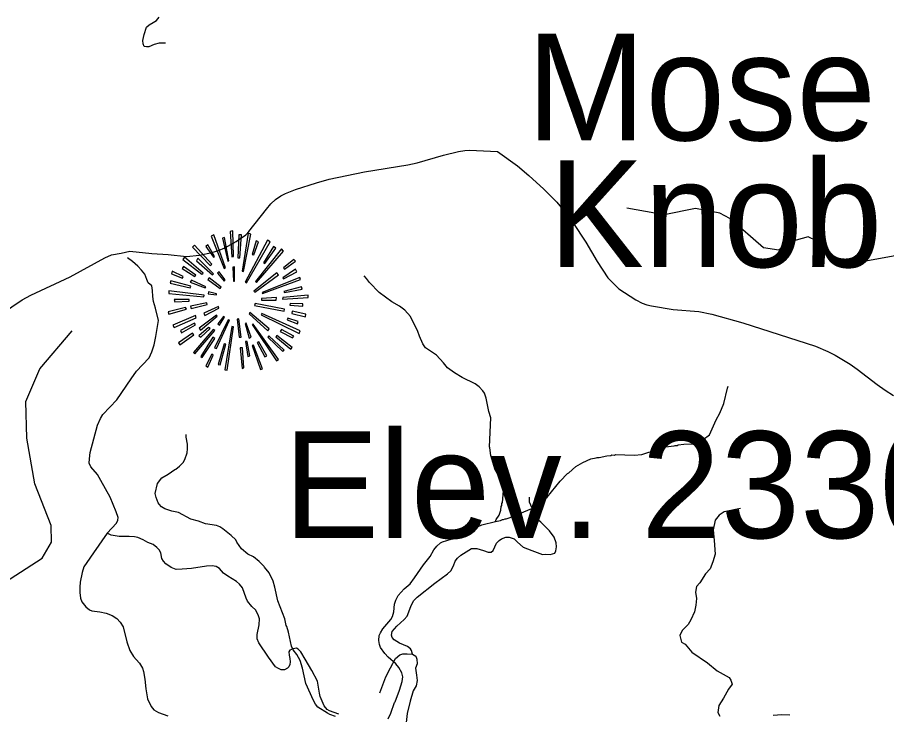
# Model space of a CAD drawing. Extents: x 1159738 to 1321356, y 736314 to 882035.
# Drawn here: x 1263584 to 1270742, y 822667 to 828411 of the extents above; entities that cross this region are included whole.
import ezdxf

# ---------------------------------------------------------------- set-up
doc = ezdxf.new("R2010")
doc.units = 0
for name, color, linetype in [('Exist Geographical Mountain Summit CELL', 7, 'Continuous'), ('Exist Geographical Mountain Summit Elevation Number Label', 7, 'Continuous'), ('Exist Geographical Mountain Summit Label', 7, 'Continuous'), ('Exist Hydrographic Creek Single Shore', 7, 'Continuous'), ('Exist Hydrographic Misc Water Feature', 7, 'Continuous'), ('Exist Road Non-System Type 51', 7, 'Continuous')]:
    doc.layers.add(name, color=color, linetype=linetype)

msp = doc.modelspace()

# ---------------------------------------------------------------- linework, layer by layer
at = {"layer": 'Exist Geographical Mountain Summit CELL'}
for points in [[(1265334.8, 826647.5), (1265351, 826439.6), (1265363.8, 826441.2), (1265358.2, 826651.8)], [(1265446.8, 826317.5), (1265506.4, 826625.7), (1265484.4, 826632.9), (1265433.6, 826320.6)], [(1265180.5, 826609.9), (1265285.3, 826342.3), (1265297, 826346.5), (1265201, 826620)], [(1265315.9, 826401.9), (1265326, 826404.8), (1265289.8, 826596.6), (1265272.3, 826592.3)], [(1265398.9, 826431.1), (1265414.6, 826431.1), (1265429.1, 826620), (1265407.4, 826620)], [(1265459.7, 826230.4), (1265471.4, 826223.2), (1265666.1, 826561.7), (1265644.3, 826576.4)], [(1265517.7, 826458.5), (1265531, 826454), (1265568.8, 826561.7), (1265549.9, 826568.9)], [(1265026.6, 826516.8), (1265170.4, 826367), (1265183.7, 826377.1), (1265042.7, 826535.7)], [(1265136.9, 826522.6), (1265199.4, 826435.4), (1265206.8, 826441.2), (1265153.1, 826538.6)], [(1265544, 826236.1), (1265552.8, 826227.5), (1265775.2, 826484.6), (1265759.1, 826503.7)], [(1265693.8, 826522.6), (1265609.5, 826388.8), (1265621.2, 826384.3), (1265711.1, 826509.6)], [(1264945.2, 826417.8), (1265103.6, 826295.7), (1265112.4, 826304.5), (1264959.8, 826435.4)], [(1265058.4, 826406.1), (1265189.3, 826290), (1265198.1, 826298.6), (1265070.1, 826426.6)], [(1265775.2, 826348.1), (1265782.5, 826338), (1265874, 826403.2), (1265859.4, 826417.8)], [(1264940.9, 826342.3), (1265044, 826276.8), (1265052.8, 826287.2), (1264952.4, 826358.2)], [(1265356.6, 826354), (1265362.2, 826237.6), (1265372.6, 826238.9), (1265372.6, 826355.3)], [(1264853.7, 826298.6), (1264943.6, 826263.8), (1264948.1, 826275.5), (1264859.5, 826319.1)], [(1265231.6, 826304.5), (1265286.9, 826238.9), (1265295.4, 826247.7), (1265244.6, 826316.2)], [(1265531, 826156.2), (1265538.2, 826146.1), (1265732.9, 826290), (1265720.1, 826307.4)], [(1265599.1, 826144.7), (1265603.6, 826135.7), (1265916.1, 826250.6), (1265908.9, 826269.5)], [(1265775.2, 826256.6), (1265885.5, 826316.2), (1265874, 826336.4), (1265769.6, 826266.7)], [(1264842, 826221.6), (1265007.7, 826183.7), (1265012.1, 826196.9), (1264846.5, 826240.5)], [(1265007.7, 826230.4), (1265129.7, 826182.5), (1265134.2, 826191), (1265016.5, 826246.5)], [(1265153.1, 826252.2), (1265253.4, 826176.4), (1265261.9, 826188.1), (1265163.2, 826265.1)], [(1264831.6, 826137.3), (1265119.6, 826109.6), (1265120.9, 826121.3), (1264831.6, 826157.5)], [(1265154.4, 826133), (1265222.8, 826124.2), (1265224.4, 826133), (1265157.4, 826150.3)], [(1265782.5, 826144.7), (1265929.4, 826170.8), (1265923.5, 826192.6), (1265776.8, 826153.5)], [(1264880, 826067.6), (1264998.9, 826073.4), (1264998.9, 826087.8), (1264875.5, 826087.8)], [(1265009.3, 826031.4), (1265013.4, 826012.3), (1265145.9, 826045.8), (1265143, 826060.4)], [(1265536.6, 826038.6), (1265779.7, 825990.7), (1265784, 826008), (1265541.1, 826053)], [(1265595.1, 826093.9), (1265595.1, 826082.2), (1265715.6, 826082.2), (1265718.5, 826102.4)], [(1265768, 826089.4), (1265977.3, 826102.4), (1265978.6, 826121.3), (1265769.6, 826102.4)], [(1265827.5, 826041.5), (1265933.6, 826032.5), (1265933.6, 826050), (1265829.2, 826054.3)], [(1264826, 825986.2), (1264831.6, 825965.7), (1264975.8, 826008), (1264967, 826021)], [(1265119.6, 825974.5), (1265128.5, 825955.6), (1265243.3, 826016.5), (1265239, 826029.8)], [(1265843.7, 825972.9), (1265956.8, 825943.9), (1265959.7, 825965.7), (1265847.7, 825990.7)], [(1264865.1, 825875.5), (1264875.5, 825856.9), (1265057.2, 825936.7), (1265051.2, 825955.6)], [(1265080.2, 825849.6), (1265091.9, 825834.8), (1265230, 825948.4), (1265222.8, 825958.5)], [(1265206.8, 825689.7), (1265224.4, 825682.5), (1265330.5, 825916.2), (1265320.4, 825919.4)], [(1265234.5, 825887.2), (1265247.5, 825875.5), (1265288.2, 825941.1), (1265280.8, 825946.8)], [(1265394.4, 825923.7), (1265410.2, 825775.6), (1265427.9, 825776.7), (1265407.4, 825926.6)], [(1265491.9, 825970.2), (1265645.9, 825829.1), (1265656, 825846.5), (1265499.1, 825979)], [(1265591.9, 825960.1), (1265904.6, 825807.3), (1265911.8, 825829.1), (1265598, 825971.6)], [(1265805.8, 825919.4), (1265890, 825887.2), (1265897.2, 825904.8), (1265811.5, 825932.2)], [(1264935.1, 825811.8), (1265051.2, 825878.6), (1265042.7, 825893.2), (1264926.3, 825832)], [(1265033.9, 825650.3), (1265045.5, 825640.2), (1265208.4, 825830.7), (1265196.7, 825839.2)], [(1265095.1, 825775.6), (1265172, 825848), (1265158.7, 825856.9), (1265077.3, 825788.4)], [(1265292.5, 825508), (1265311.4, 825503.6), (1265362.2, 825861), (1265349.4, 825864.2)], [(1265458.5, 825888.8), (1265493.2, 825769.5), (1265509.2, 825776.7), (1265466.9, 825893.2)], [(1265516.4, 825879.9), (1265718.5, 825580.6), (1265732.9, 825592.1), (1265526.5, 825884.3)], [(1265749.1, 825823.5), (1265849.3, 825771.1), (1265859.4, 825785.7), (1265757.9, 825839.2)], [(1264910.3, 825728.8), (1264921.8, 825712.8), (1265035.4, 825797.2), (1265025, 825810.2)], [(1265193.8, 825775.6), (1265093.5, 825618.4), (1265106.3, 825608.3), (1265209.8, 825766.6)], [(1265645.9, 825776.7), (1265766.4, 825660.4), (1265779.7, 825670.8), (1265654.7, 825786.8)], [(1265712.7, 825779.6), (1265834.8, 825676.4), (1265847.7, 825691), (1265720.1, 825790)], [(1265253.4, 825548.7), (1265301.3, 825720), (1265286.9, 825721.6), (1265235.8, 825552.7)], [(1265497.5, 825622.7), (1265475.8, 825742.1), (1265462.6, 825742.1), (1265480.2, 825618.4)], [(1265516.4, 825708.6), (1265586.3, 825509.3), (1265603.6, 825516.5), (1265528.1, 825711.5)], [(1265558.4, 825731.7), (1265622.5, 825613.9), (1265638.7, 825622.7), (1265573.3, 825737.6)], [(1265134.2, 825541.4), (1265153.1, 825529.8), (1265196.7, 825628.5), (1265183.7, 825637.3)], [(1265419, 825689.7), (1265433.6, 825519.7), (1265449.6, 825523.7), (1265436.3, 825689.7)]]:
    msp.add_lwpolyline(points, close=True, dxfattribs=at)
at = {"layer": 'Exist Hydrographic Creek Single Shore'}
for points in [[(1267520.3, 824259.1), (1267525.9, 824273.6), (1267551, 824310.9), (1267564.2, 824350.5), (1267569.1, 824382.3), (1267573.4, 824390.2), (1267573.8, 824406.2), (1267578.2, 824414.1), (1267586.8, 824509.3), (1267574.2, 824573.1), (1267575.3, 824582.1), (1267514.5, 824688.1), (1267511.2, 824712.2), (1267481.9, 824801.1), (1267475.8, 824865.3), (1267472, 824873.4), (1267483.4, 825113.1), (1267465, 825164), (1267444.3, 825274.4), (1267429.5, 825314.8), (1267416.2, 825335.3), (1267387, 825366.2), (1267353.8, 825391.2), (1267245.4, 825444.6), (1267182.7, 825481.8), (1267126.9, 825523.6), (1267092.2, 825566.5), (1267034.9, 825627.3), (1266944.7, 825690.1), (1266921.7, 825720.9), (1266895.5, 825783.6), (1266882.8, 825824.1), (1266821.5, 825946), (1266774, 825999.5), (1266731.1, 826032.9), (1266668, 826066.8), (1266562.3, 826144.2), (1266482.9, 826226.7), (1266459.8, 826259.4), (1266438.5, 826282.1)], [(1264292.7, 821759.7), (1264024.7, 822083.4), (1263777.6, 822206.6), (1263551.6, 822513.2), (1263411.6, 822900.1), (1263251.7, 823179), (1263221.6, 823347), (1263233.6, 823494.4), (1263389.7, 823701.4), (1263787.7, 823956.1), (1263865.6, 824089), (1263860.7, 824223.8), (1263727.6, 824567.8), (1263661.7, 824943.4), (1263652.6, 825245.6), (1263767.6, 825515.7), (1264033.6, 825828.8)], [(1267520.3, 824259.1), (1267561.6, 824266.5), (1267577.8, 824274), (1267585.8, 824273.8), (1267602.1, 824281.3), (1267610.1, 824281), (1267642.4, 824292), (1267691.1, 824314.5), (1267707.2, 824318), (1267832.9, 824370.1), (1267877.9, 824401.9), (1267910.9, 824431.6), (1267947.7, 824458.4), (1268053.8, 824591.2), (1268113.6, 824653.3), (1268123.9, 824659), (1268183.5, 824711.1), (1268240.6, 824745.3), (1268305.5, 824775.3), (1268349.8, 824781.9), (1268357.9, 824785.7), (1268373.9, 824785.1), (1268438.2, 824799.1), (1268470.4, 824802.1), (1268478.5, 824805.9), (1268502.5, 824805.1), (1268510.6, 824808.9), (1268662.6, 824804.1), (1268726.8, 824810.1), (1268783.3, 824828.3), (1268835.6, 824836.2), (1268843.5, 824834.5), (1268888.5, 824865), (1268920.8, 824874), (1268993.1, 824881.8), (1269001.2, 824885.5), (1269017.2, 824885), (1269025.3, 824888.7), (1269073.5, 824895.3), (1269145.6, 824897), (1269177.9, 824904), (1269231.1, 824934.6), (1269284, 824972.7), (1269337.7, 825095), (1269369.4, 825150), (1269401.9, 825229), (1269431.7, 825356.1), (1269438.2, 825371.9)], [(1266203.8, 822650.9), (1266156.2, 822668.3), (1266136.5, 822679), (1266058.1, 822729.4), (1266038.8, 822754), (1266021.7, 822782.6), (1265960, 822924.5), (1265931.8, 823049.4), (1265911.7, 823114.1), (1265885.2, 823162.9), (1265854.3, 823199.9), (1265841.3, 823232.3), (1265816.8, 823345.1), (1265803.4, 823393.5), (1265798.4, 823401.7), (1265786, 823456.2), (1265728.6, 823603.9), (1265704, 823716.7), (1265689.4, 823765.2), (1265657.5, 823834.2), (1265619, 823881.4), (1265617.1, 823887.4), (1265574.4, 823928.8), (1265527.5, 823966.3), (1265480.2, 823987.8), (1265429.5, 824033.3), (1265391.2, 824088.5), (1265381.7, 824106.8), (1265344.8, 824144), (1265276.4, 824198.2), (1265250.9, 824212.9), (1265223.2, 824223.8), (1265131.6, 824238.7), (1265076.2, 824260.5), (1265012.7, 824278.5), (1264910.3, 824331.7), (1264854.7, 824343.4), (1264799.2, 824361.2), (1264769.8, 824380.1), (1264750.4, 824400.7), (1264742.7, 824412.9), (1264726, 824455.5), (1264719, 824487.7), (1264737.6, 824571.1), (1264774, 824618), (1264825, 824647.9), (1264881.1, 824686.6), (1264889.2, 824688.4), (1264920, 824713.4), (1264949, 824744.5), (1264961.7, 824768.1), (1264981.4, 824823.5), (1264984.3, 824855.4), (1264983.5, 824895.5), (1264973.3, 824951.8), (1264974, 824975.8)], [(1266770, 823703.2), (1266817.4, 823745.8), (1266854.8, 823792.6), (1266928.1, 823900.3), (1266982.3, 823968.6), (1267014, 824023.7), (1267036.9, 824055), (1267067.8, 824082), (1267084.1, 824091.5), (1267156.8, 824113.2), (1267162.9, 824119), (1267250, 824152.3), (1267295, 824175.4), (1267303, 824182.7), (1267408.5, 824231.4), (1267520.3, 824259.1)], [(1266637.4, 822631.2), (1266658.8, 822678.6), (1266689.5, 822765.6), (1266695.7, 822773.4), (1266730.6, 822868.4), (1266752.8, 822939.7), (1266758, 822979.5), (1266749, 823011.8), (1266726.3, 823054.5), (1266699.2, 823085.4), (1266636.9, 823141.3), (1266609.8, 823170.2), (1266575.3, 823221.3), (1266566, 823245.6), (1266561, 823277.8), (1266564.3, 823317.6), (1266573, 823341.4), (1266592, 823372.8), (1266658.3, 823450.7), (1266673.1, 823474.2), (1266684.2, 823513.9), (1266690.2, 823577.7), (1266699.2, 823609.5), (1266720.4, 823648.8), (1266770, 823703.2)]]:
    msp.add_lwpolyline(points, dxfattribs=at)
at = {"layer": 'Exist Hydrographic Misc Water Feature'}
for points in [[(1264509.5, 826485.7), (1264689.6, 826466.4), (1264824.6, 826458.5), (1264976.6, 826442.2), (1265083.6, 826453.2), (1265184.6, 826474.2), (1265239.6, 826491.7), (1265291.6, 826513.5), (1265385.6, 826565.7), (1265464.6, 826621), (1265490.6, 826646.5), (1265635.6, 826831.6), (1265671.6, 826874.4), (1265709.6, 826911.2), (1265752.6, 826940.7), (1265791.6, 826959.8), (1265873.6, 826993), (1266047.6, 827048.8), (1266152.6, 827078.4), (1266442.6, 827137.6), (1266799.6, 827196.8), (1266875.6, 827214), (1267093.6, 827274.9), (1267216.6, 827305.6), (1267268.6, 827315.1), (1267306.7, 827317), (1267536.6, 827307.4), (1267703.6, 827187.5), (1267795.6, 827108.7), (1267918.6, 826995.4), (1268025.7, 826887.8), (1268112.6, 826784.7), (1268158.7, 826722.5), (1268265.7, 826558.5), (1268357.7, 826400.2), (1268445.6, 826266), (1268536.7, 826174.2), (1268676.6, 826084.3), (1268729.6, 826058), (1268767.7, 826044.1), (1268805.7, 826034.2), (1268985.6, 826005.7), (1269195.7, 825988), (1269301.6, 825965.7), (1269557.6, 825893.8), (1270157.7, 825703.3), (1270258.7, 825659.7), (1270317.6, 825628.7), (1270441.7, 825553.7), (1270500.7, 825513.7), (1270663.7, 825387.7), (1270730.7, 825339.5), (1270798.7, 825296)], [(1272731.7, 825874.3), (1272565.7, 825900.6), (1272476.7, 826020.5), (1272214.7, 826203.1), (1271991.7, 826299.5), (1271795.7, 826444.5), (1271646.7, 826500), (1271129.7, 826503.8), (1270450.6, 826379.6), (1270309.7, 826392.2), (1270163.7, 826569.2), (1270097.6, 826603.3), (1269929.7, 826557.5), (1269853.6, 826493.3), (1269728.6, 826512.2), (1269451.6, 826754.2), (1269368.7, 826798.5), (1269169.7, 826835.3), (1268909.7, 826784.7), (1268602.6, 826840.1)], [(1263451.6, 825969.7), (1263621.6, 826084), (1263694.6, 826122.7), (1264017.6, 826273.7), (1264304.6, 826430.5), (1264358.6, 826454.5), (1264439.6, 826468.7), (1264509.5, 826485.7)]]:
    msp.add_lwpolyline(points, dxfattribs=at)
at = {"layer": 'Exist Road Non-System Type 51'}
for points in [[(1264802.6, 828198.8), (1264750.1, 828198.8), (1264711.1, 828188), (1264666.7, 828169.2), (1264646.5, 828167.8), (1264629, 828171.9), (1264618.3, 828192.1), (1264615.6, 828221.7), (1264629, 828268.8), (1264646.5, 828329.4), (1264668, 828349.6), (1264701.7, 828368.4), (1264728.6, 828385.9), (1264751.4, 828412.8)], [(1264323.4, 824161), (1264399.4, 824245.4), (1264410.6, 824267.9), (1264414.8, 824290.5), (1264398, 824336.9), (1264347.3, 824458), (1264271.4, 824595.9), (1264242, 824644.2), (1264188.6, 824708.9), (1264175.9, 824738.5), (1264177.3, 824775.1), (1264182.9, 824827.1), (1264243.4, 825052.3), (1264267.3, 825105.8), (1264287, 825139.6), (1264402.4, 825259.2), (1264521.5, 825432.6), (1264563.7, 825497.3), (1264614.4, 825549.4), (1264667.8, 825607.1), (1264690.3, 825655), (1264710, 825714.1), (1264722.7, 825783.1), (1264745.2, 825914), (1264721, 826015.8), (1264705.5, 826070.7), (1264699.9, 826111.5), (1264697.1, 826162.2), (1264691.5, 826198.8), (1264661.9, 826225.5), (1264649.3, 826250.8), (1264633.8, 826294.5), (1264605.7, 826328.2), (1264576.1, 826362), (1264532.5, 826400), (1264490.3, 826429.6)], [(1266836.6, 823164.8), (1266830.3, 823195.6), (1266820.4, 823209.6), (1266796.5, 823227.9), (1266730.4, 823254.7), (1266686.8, 823284.2), (1266671.3, 823301.1), (1266665.7, 823322.2), (1266669.9, 823350.4), (1266709.3, 823395.4), (1266768.4, 823450.3), (1266793.7, 823478.5), (1266823.2, 823557.3), (1266845.7, 823603.8), (1266875.3, 823633.3), (1267021.5, 823750.1), (1267126.7, 823826.7), (1267152.1, 823852), (1267176, 823891.4), (1267190, 823930.8), (1267208.3, 823954.8), (1267235, 823981.5), (1267302.6, 824022.3), (1267322.2, 824035), (1267368.7, 824036.4), (1267422.1, 824018.1), (1267461.5, 824005.4), (1267485.4, 824005.4), (1267500.9, 824019.5), (1267529, 824078.6), (1267550.1, 824101.1), (1267569.8, 824115.2), (1267605, 824127.9), (1267634.5, 824129.3), (1267673.9, 824115.2), (1267702, 824088.5), (1267748.4, 824046.2), (1267820.6, 824018.1), (1267909.2, 823987.1), (1267935.9, 823988.5), (1267971.1, 823985.7), (1268010.5, 823996.9), (1268018.9, 824015.2), (1268024.5, 824049), (1268021.7, 824081.4), (1268003.4, 824129.3), (1267966.9, 824179.9), (1267893.7, 824253.1), (1267864.6, 824276), (1267844.9, 824315.4), (1267823.8, 824367.4), (1267801.3, 824418.1), (1267799.9, 824458.9)], [(1269537.8, 824366.1), (1269405.4, 824336.9), (1269364.5, 824311.5), (1269331.3, 824268.6), (1269313.8, 824190.7), (1269321.6, 824101), (1269329.4, 823987.9), (1269311.9, 823925.5), (1269288.5, 823867), (1269249.5, 823828), (1269202.8, 823754), (1269175.5, 823722.8), (1269167.7, 823676), (1269175.5, 823623.3), (1269171.6, 823568.7), (1269159.9, 823514.2), (1269128.7, 823447.9), (1269107.5, 823410.6), (1269058.8, 823359.9), (1269039.3, 823319), (1269052.9, 823264.4), (1269082.1, 823246.9), (1269138.6, 823180.6), (1269267.2, 823092.8), (1269347.1, 823026.6), (1269444.5, 822973.9), (1269460.1, 822950.5), (1269469.8, 822917.4), (1269440.6, 822876.4), (1269399.7, 822802.4), (1269360.7, 822741.9), (1269352.9, 822683.4), (1269368.5, 822654.2)], [(1264323.4, 824161), (1264211.2, 824001.1), (1264156.4, 823920.8), (1264131.1, 823885.6), (1264117, 823837.8), (1264101.5, 823759), (1264097.3, 823716.7), (1264097.3, 823671.7), (1264102.5, 823626.1), (1264115.2, 823596.5), (1264146.2, 823554.3), (1264177.1, 823530.4), (1264195.4, 823521.9), (1264261.5, 823514.9), (1264313.5, 823503.6), (1264364.2, 823483.9), (1264402.1, 823458.6), (1264428.9, 823429), (1264454.2, 823389.6), (1264483.7, 823267.2), (1264510.4, 823195.4), (1264540, 823146.1), (1264562.5, 823120.8), (1264589.2, 823091.2), (1264612.9, 823048.5), (1264622.7, 823023.2), (1264632.6, 822959.9), (1264641, 822878.2), (1264655.1, 822796.6), (1264686, 822733.2), (1264708.5, 822706.5), (1264745.1, 822685.4), (1264822.5, 822655.8)], [(1266231.4, 822670.1), (1266155.4, 822696.9), (1266134.3, 822708.1), (1266110.4, 822740.5), (1266076.7, 822815.1), (1266072.5, 822844.7), (1266054.2, 822943.2), (1266007.8, 823030.5), (1265954.3, 823124.8), (1265917, 823182.9), (1265895.9, 823206.8), (1265881.9, 823213.9), (1265853.7, 823209.6), (1265827, 823198.4), (1265818.6, 823184.3), (1265821.4, 823157.6), (1265827, 823128), (1265829.8, 823102.7), (1265828.4, 823078.7), (1265820, 823060.4), (1265808.7, 823049.2), (1265783.4, 823036.5), (1265756.7, 823036.5), (1265728.6, 823049.2), (1265710.3, 823061.8), (1265651.2, 823140.7), (1265572.4, 823258.9), (1265557, 823292.7), (1265558.4, 823327.9), (1265573.8, 823406.7), (1265576.7, 823455.9), (1265569.6, 823481.3), (1265548.5, 823527.7), (1265514.8, 823558.7), (1265478.2, 823600.9), (1265468.4, 823626.3), (1265438.8, 823710.7), (1265413.5, 823741.7), (1265386.8, 823764.2), (1265316.8, 823807.1), (1265281.7, 823832.5), (1265249.3, 823871.9), (1265221.2, 823886), (1265187.4, 823891.6), (1265142.4, 823890.2), (1265018.7, 823871.9), (1264941.3, 823864.8), (1264890.7, 823862), (1264851.3, 823878.9), (1264804.9, 823909.9), (1264786.6, 823932.4), (1264773.9, 823953.5), (1264765.5, 824000), (1264751.4, 824023.9), (1264733.1, 824045), (1264700.8, 824068.9), (1264658.6, 824084.4), (1264618.8, 824106.1), (1264575.2, 824127.2), (1264547.1, 824131.4), (1264504.9, 824134.2), (1264462.7, 824134.2), (1264421.9, 824135.6), (1264355.8, 824145.5), (1264323.4, 824161)], [(1266569.7, 822847), (1266618.4, 822979.6), (1266655.5, 823053.7), (1266696.4, 823129.7), (1266733.4, 823159), (1266756.8, 823166.8), (1266793.8, 823168.7), (1266836.6, 823164.8), (1266863.9, 823149.2), (1266873.7, 823123.9), (1266875.6, 823084.9), (1266862, 823049.8), (1266869.8, 822993.3), (1266875.6, 822948.4), (1266867.8, 822905.5), (1266842.5, 822862.6), (1266819.1, 822776.9), (1266793.8, 822675.5), (1266786, 822601.4)], [(1269808.8, 822662), (1269878.9, 822667.8), (1269945.2, 822663.9)]]:
    msp.add_lwpolyline(points, dxfattribs=at)

# ---------------------------------------------------------------- texts
at = {"layer": 'Exist Geographical Mountain Summit Elevation Number Label'}
msp.add_text('Elev. 2330', height=880, dxfattribs=at).set_placement((1265777.1, 824121.2))
at = {"layer": 'Exist Geographical Mountain Summit Label'}
for s, p in [('Mose ', (1267776.8, 827397.9)), ('Knob', (1267959, 826353.8))]:
    msp.add_text(s, height=880, dxfattribs=at).set_placement(p)

doc.saveas('drawing.dxf')
